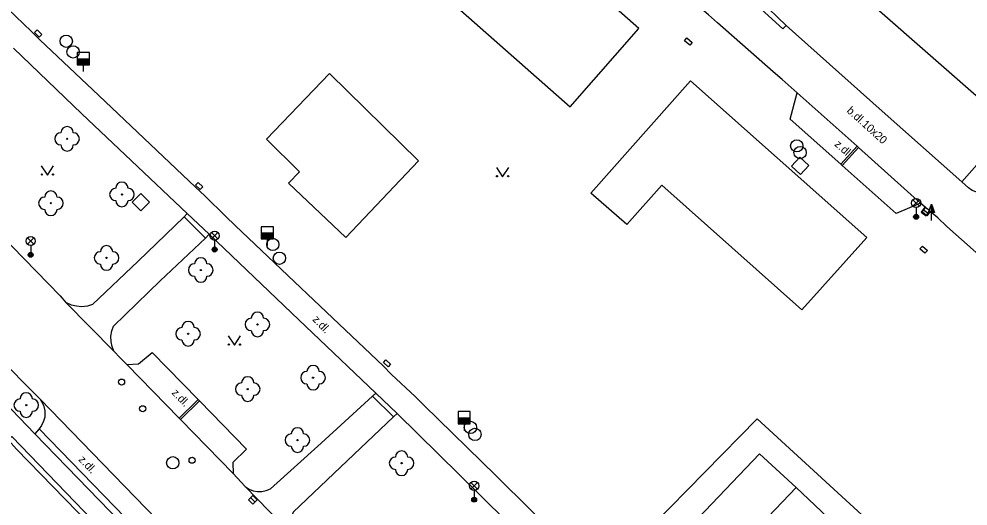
# Model space of a CAD drawing. Extents: x -598233 to -596890, y -1157848 to -1156431.
# Drawn here: x -597730.5 to -597653.4, y -1156649.1 to -1156609.5 of the extents above; entities that cross this region are included whole.
import ezdxf

# ---------------------------------------------------------------- set-up
doc = ezdxf.new("R2010")
doc.units = 0
for name, color, linetype in [('Level 10', 7, 'Continuous'), ('Level 11', 7, 'Continuous'), ('Level 22', 7, 'Continuous'), ('Level 24', 7, 'Continuous'), ('Level 25', 7, 'Continuous'), ('Level 26', 7, 'Continuous'), ('Level 27', 7, 'Continuous'), ('Level 28', 7, 'Continuous'), ('Level 33', 7, 'Continuous'), ('Level 36', 7, 'Continuous'), ('Level 40', 7, 'Continuous'), ('Level 5', 7, 'Continuous')]:
    doc.layers.add(name, color=color, linetype=linetype)

msp = doc.modelspace()

# ---------------------------------------------------------------- linework, layer by layer
at = {"layer": 'Level 10'}
for points in [[(-597667.31, -1156615.52), (-597668.53, -1156614.45), (-597669.26, -1156613.82), (-597673.79, -1156609.83), (-597674.53, -1156609.18), (-597675.79, -1156608.1), (-597677.15, -1156606.81), (-597678.21, -1156605.7), (-597679.46, -1156604.19), (-597681.1599, -1156601.56), (-597682.74, -1156599.21), (-597683.32, -1156598.38), (-597684.52, -1156596.8), (-597685.15, -1156596.12), (-597685.93, -1156595.35)], [(-597668.21, -1156610.05), (-597668.93, -1156609.37), (-597669.65, -1156608.6599), (-597674.9099, -1156603.29)], [(-597652.34, -1156623.67), (-597652.82, -1156623.58), (-597653.11, -1156623.45), (-597653.4, -1156623.24), (-597653.95, -1156622.75), (-597660.4099, -1156617.02), (-597668.21, -1156610.05)], [(-597657.3, -1156624.49), (-597659.29, -1156625.33), (-597663.66, -1156621.43), (-597663.77, -1156621.33), (-597667.89, -1156617.6599), (-597667.31, -1156615.52)], [(-597738.08, -1156620.82), (-597737.49, -1156621.38), (-597732.07, -1156627.02), (-597727.18, -1156632.03), (-597726.7199, -1156632.56)], [(-597656.89, -1156624.83), (-597657.3, -1156624.49)], [(-597647.38, -1156633.25), (-597649.9099, -1156631.02), (-597650.65, -1156630.39), (-597655.1599, -1156626.38), (-597655.89, -1156625.69), (-597656.52, -1156625.17), (-597656.78, -1156625.53), (-597657.17, -1156625.18), (-597656.89, -1156624.83)], [(-597726.7199, -1156632.56), (-597722.83, -1156636.51)], [(-597732.48, -1156636.7199), (-597728.82, -1156640.42)], [(-597722.83, -1156636.51), (-597722.31, -1156637.06), (-597721.77, -1156637.59)], [(-597721.77, -1156637.59), (-597720.83, -1156637.54), (-597719.71, -1156636.63), (-597715.97, -1156640.45), (-597715.87, -1156640.55), (-597712.04, -1156644.4699), (-597713.1599, -1156645.57), (-597713.12, -1156646.46)], [(-597728.82, -1156640.42), (-597728.54, -1156640.9), (-597728.42, -1156641.36), (-597728.43, -1156641.87), (-597728.53, -1156642.21), (-597728.69, -1156642.55), (-597728.9, -1156642.83)], [(-597728.9, -1156642.83), (-597719.29, -1156652.75)], [(-597713.12, -1156646.46), (-597712.1599, -1156647.52)], [(-597712.1599, -1156647.52), (-597708.25, -1156651.53)]]:
    msp.add_lwpolyline(points, dxfattribs=at)
at = {"layer": 'Level 11'}
for points in [[(-597655.17, -1156583.59), (-597636.78, -1156599.85), (-597651.71, -1156616.72), (-597670.21, -1156600.46), (-597655.17, -1156583.59)], [(-597624.42, -1156589.24), (-597653.95, -1156622.75)], [(-597689.57, -1156601.99), (-597695.14, -1156608.41), (-597685.75, -1156616.67), (-597680.19, -1156610.3), (-597689.57, -1156601.99)], [(-597674.9099, -1156603.29), (-597675.2199, -1156603.6), (-597669.95, -1156608.98), (-597668.48, -1156610.33), (-597668.21, -1156610.05)], [(-597731.4, -1156608.7199), (-597729.55, -1156610.51), (-597728.83, -1156611.21), (-597724.05, -1156615.73), (-597716.19, -1156623.18), (-597715.44, -1156623.88), (-597713.73, -1156625.58), (-597712.9699, -1156626.31), (-597707.1, -1156631.88), (-597700.94, -1156637.71), (-597700.26, -1156638.4099), (-597698.35, -1156640.21), (-597697.64, -1156640.9099), (-597691.76, -1156646.65), (-597683.31, -1156655.03), (-597683.13, -1156655.2), (-597682.4099, -1156655.89), (-597680.62, -1156657.6599), (-597679.92, -1156658.4), (-597674.25, -1156663.9699), (-597666.23, -1156671.86), (-597665.35, -1156672.73), (-597664.56, -1156673.49)], [(-597716.86, -1156625.34), (-597725.42, -1156617.2199), (-597730.98, -1156611.9)], [(-597703.98, -1156627.29), (-597698.07, -1156621.05), (-597705.31, -1156613.95), (-597710.43, -1156619.3), (-597707.74, -1156621.94), (-597708.63, -1156622.85), (-597703.98, -1156627.29)], [(-597675.99, -1156614.5466), (-597661.67, -1156627.2866), (-597666.93, -1156633.1466), (-597678.31, -1156623.0266), (-597681.15, -1156626.2166), (-597684.07, -1156623.6666), (-597675.99, -1156614.5466)], [(-597667.31, -1156615.52), (-597662.46, -1156619.86), (-597662.35, -1156619.96), (-597657.3, -1156624.49)], [(-597663.77, -1156621.33), (-597662.46, -1156619.86)], [(-597663.66, -1156621.43), (-597662.35, -1156619.96)], [(-597717.12, -1156625.59), (-597720.86, -1156629.19), (-597724.56, -1156632.73), (-597724.9699, -1156632.85), (-597725.46, -1156632.9), (-597725.85, -1156632.87), (-597726.26, -1156632.77), (-597726.7199, -1156632.56)], [(-597716.86, -1156625.34), (-597717.12, -1156625.59)], [(-597717.12, -1156625.59), (-597715.39, -1156627.34)], [(-597716.86, -1156625.34), (-597715.07, -1156627.01)], [(-597715.39, -1156627.34), (-597715.07, -1156627.01)], [(-597701.55, -1156639.92), (-597708.39, -1156633.39), (-597715.07, -1156627.01)], [(-597722.83, -1156636.51), (-597722.9699, -1156636.14), (-597723.05, -1156635.75), (-597723.06, -1156635.3), (-597722.99, -1156634.87), (-597722.85, -1156634.48), (-597719.06, -1156630.81), (-597715.39, -1156627.34)], [(-597729.24, -1156643.24), (-597735.53, -1156636.71)], [(-597713.12, -1156646.46), (-597717.42, -1156642.08), (-597717.53, -1156641.9699), (-597721.77, -1156637.59)], [(-597712.1599, -1156647.52), (-597711.83, -1156647.74), (-597711.5, -1156647.87), (-597711.1599, -1156647.93), (-597710.81, -1156647.93), (-597710.44, -1156647.85), (-597710.09, -1156647.7), (-597705.99, -1156644), (-597701.81, -1156640.18)], [(-597701.81, -1156640.18), (-597701.55, -1156639.92)], [(-597701.81, -1156640.18), (-597700.1, -1156641.85)], [(-597701.55, -1156639.92), (-597699.81, -1156641.58)], [(-597716.67, -1156652.92), (-597723.73, -1156645.68), (-597728.82, -1156640.42)], [(-597715.9704, -1156640.4504), (-597716.0802, -1156640.5578), (-597717.53, -1156641.9699)], [(-597717.42, -1156642.08), (-597715.87, -1156640.55)], [(-597699.81, -1156641.58), (-597700.1, -1156641.85)], [(-597683.84, -1156657.34), (-597693.1, -1156648.19), (-597699.81, -1156641.58)], [(-597700.1, -1156641.85), (-597704.4099, -1156645.94), (-597708.26, -1156649.59), (-597708.4, -1156650), (-597708.46, -1156650.53), (-597708.4099, -1156651.05), (-597708.25, -1156651.53)], [(-597660.09, -1156651.63), (-597670.58, -1156642.01), (-597683.31, -1156655.03)], [(-597728.9, -1156642.83), (-597729.24, -1156643.24)], [(-597729.24, -1156643.24), (-597719.67, -1156653.12)], [(-597731.4099, -1156643.71), (-597731.11, -1156643.44), (-597720.09, -1156654.89), (-597720.33, -1156655.12)], [(-597720.33, -1156655.12), (-597721.06, -1156654.43), (-597725.81, -1156649.54), (-597730.7199, -1156644.48), (-597731.4099, -1156643.71)], [(-597667.39, -1156647.59), (-597670.39, -1156644.85), (-597675.37, -1156650.08), (-597672.46, -1156652.91)]]:
    msp.add_lwpolyline(points, dxfattribs=at)
at = {"layer": 'Level 22'}
for centre in [(-597726.62, -1156619.26), (-597722.17, -1156623.78), (-597727.94, -1156624.49), (-597723.42, -1156628.94), (-597715.76, -1156629.92), (-597711.16, -1156634.34), (-597716.79, -1156635.1), (-597706.64, -1156638.67), (-597711.95, -1156639.6), (-597729.94, -1156640.9), (-597707.91, -1156643.74), (-597699.45, -1156645.62)]:
    msp.add_circle(centre, 0.05, dxfattribs=at)
for centre, start, end in [((-597726.62, -1156618.76), 0, 180), ((-597727.12, -1156619.26), 90, 270), ((-597726.12, -1156619.26), 270, 90), ((-597726.62, -1156619.76), 180, 0), ((-597722.67, -1156623.78), 90, 270), ((-597722.17, -1156623.28), 0, 180), ((-597721.67, -1156623.78), 270, 90), ((-597728.44, -1156624.49), 90, 270), ((-597727.94, -1156623.99), 0, 180), ((-597727.44, -1156624.49), 270, 90), ((-597722.17, -1156624.28), 180, 0), ((-597727.94, -1156624.99), 180, 0), ((-597723.42, -1156628.44), 0, 180), ((-597723.92, -1156628.94), 90, 270), ((-597722.92, -1156628.94), 270, 90), ((-597723.42, -1156629.44), 180, 0), ((-597716.26, -1156629.92), 90, 270), ((-597715.76, -1156629.42), 0, 180), ((-597715.26, -1156629.92), 270, 90), ((-597715.76, -1156630.42), 180, 0), ((-597711.16, -1156633.84), 0, 180), ((-597716.79, -1156634.6), 0, 180), ((-597711.66, -1156634.34), 90, 270), ((-597710.66, -1156634.34), 270, 90), ((-597717.29, -1156635.1), 90, 270), ((-597716.29, -1156635.1), 270, 90), ((-597711.16, -1156634.84), 180, 0), ((-597716.79, -1156635.6), 180, 0), ((-597706.64, -1156638.17), 0, 180), ((-597711.95, -1156639.1), 0, 180), ((-597707.14, -1156638.67), 90, 270), ((-597706.14, -1156638.67), 270, 90), ((-597712.45, -1156639.6), 90, 270), ((-597711.45, -1156639.6), 270, 90), ((-597706.64, -1156639.17), 180, 0), ((-597729.94, -1156640.4), 0, 180), ((-597711.95, -1156640.1), 180, 0), ((-597730.44, -1156640.9), 90, 270), ((-597729.44, -1156640.9), 270, 90), ((-597729.94, -1156641.4), 180, 0), ((-597708.41, -1156643.74), 90, 270), ((-597707.91, -1156643.24), 0, 180), ((-597707.41, -1156643.74), 270, 90), ((-597707.91, -1156644.24), 180, 0), ((-597699.45, -1156645.12), 0, 180), ((-597699.95, -1156645.62), 90, 270), ((-597698.95, -1156645.62), 270, 90), ((-597699.45, -1156646.12), 180, 0)]:
    msp.add_arc(centre, 0.5, start, end, dxfattribs=at)
at = {"layer": 'Level 24'}
for points in [[(-597728.88, -1156611), (-597729.26, -1156610.61), (-597729.05, -1156610.4), (-597728.67, -1156610.79), (-597728.88, -1156611)], [(-597675.86, -1156611.42), (-597676.05, -1156611.65), (-597676.48, -1156611.29), (-597676.29, -1156611.06), (-597675.86, -1156611.42)], [(-597715.81, -1156623.38), (-597716.18, -1156623.03), (-597715.98, -1156622.81), (-597715.61, -1156623.16), (-597715.81, -1156623.38)], [(-597657.35, -1156628.19), (-597657.15, -1156627.97), (-597656.74, -1156628.34), (-597656.94, -1156628.56), (-597657.35, -1156628.19)], [(-597700.53, -1156637.78), (-597700.92, -1156637.45), (-597700.74, -1156637.23), (-597700.35, -1156637.56), (-597700.53, -1156637.78)]]:
    msp.add_lwpolyline(points, dxfattribs=at)
at = {"layer": 'Level 25'}
for p, q in [((-597656.662, -1156625.248), (-597656.41, -1156624.574)), ((-597656.41, -1156625.248), (-597656.662, -1156625.248)), ((-597656.41, -1156625.9), (-597656.41, -1156625.25))]:
    msp.add_line(p, q, dxfattribs=at)
for points in [[(-597656.16, -1156625.25), (-597656.41, -1156625.25), (-597656.41, -1156624.574), (-597656.41, -1156624.574)], [(-597656.217, -1156625.21), (-597656.37, -1156625.21), (-597656.37, -1156624.797)], [(-597656.275, -1156625.17), (-597656.33, -1156625.17), (-597656.33, -1156625.021)]]:
    msp.add_lwpolyline(points, close=True, dxfattribs=at)
at = {"layer": 'Level 26'}
for points in [[(-597667.7863, -1156621.4947), (-597667.0453, -1156622.1663), (-597666.3737, -1156621.4253), (-597667.1147, -1156620.7537)], [(-597721.3471, -1156624.3956), (-597720.6444, -1156625.1071), (-597719.9329, -1156624.4044), (-597720.6356, -1156623.6929)]]:
    msp.add_lwpolyline(points, close=True, dxfattribs=at)
at = {"layer": 'Level 27'}
for p, q in [((-597657.0911, -1156625.0114), (-597656.6889, -1156625.3084)), ((-597711.7079, -1156648.4244), (-597711.3521, -1156648.7756))]:
    msp.add_line(p, q, dxfattribs=at)
for points in [[(-597657.2396, -1156625.2125), (-597656.8374, -1156625.5095), (-597656.5404, -1156625.1073), (-597656.9426, -1156624.8103)], [(-597711.8835, -1156648.6023), (-597711.5277, -1156648.9535), (-597711.1765, -1156648.5977), (-597711.5323, -1156648.2465)]]:
    msp.add_lwpolyline(points, close=True, dxfattribs=at)
for centre in [(-597726.69, -1156611.33), (-597726.13, -1156612.2), (-597667.35, -1156619.83), (-597667.08, -1156620.38), (-597709.9099, -1156627.84), (-597709.38, -1156628.96), (-597693.86, -1156642.71), (-597693.49, -1156643.28), (-597718.04, -1156645.59)]:
    msp.add_circle(centre, 0.5, dxfattribs=at)
at = {"layer": 'Level 28'}
for p, q in [((-597725.81, -1156612.75), (-597724.81, -1156612.75)), ((-597725.81, -1156612.8), (-597724.81, -1156612.8)), ((-597725.81, -1156612.85), (-597724.81, -1156612.85)), ((-597725.81, -1156612.9), (-597724.81, -1156612.9)), ((-597725.81, -1156612.95), (-597724.81, -1156612.95)), ((-597725.81, -1156613), (-597724.81, -1156613)), ((-597725.81, -1156613.05), (-597724.81, -1156613.05)), ((-597725.81, -1156613.1), (-597724.81, -1156613.1)), ((-597725.81, -1156613.15), (-597724.81, -1156613.15)), ((-597725.81, -1156613.2), (-597724.81, -1156613.2)), ((-597725.31, -1156613.25), (-597725.31, -1156613.78)), ((-597710.86, -1156626.9), (-597709.86, -1156626.9)), ((-597710.86, -1156626.95), (-597709.86, -1156626.95)), ((-597710.86, -1156627), (-597709.86, -1156627)), ((-597710.86, -1156627.05), (-597709.86, -1156627.05)), ((-597710.86, -1156627.1), (-597709.86, -1156627.1)), ((-597710.86, -1156627.15), (-597709.86, -1156627.15)), ((-597710.86, -1156627.2), (-597709.86, -1156627.2)), ((-597710.86, -1156627.25), (-597709.86, -1156627.25)), ((-597710.86, -1156627.3), (-597709.86, -1156627.3)), ((-597710.86, -1156627.35), (-597709.86, -1156627.35)), ((-597710.36, -1156627.4), (-597710.36, -1156627.93)), ((-597694.87, -1156641.93), (-597693.87, -1156641.93)), ((-597694.87, -1156641.98), (-597693.87, -1156641.98)), ((-597694.87, -1156642.03), (-597693.87, -1156642.03)), ((-597694.87, -1156642.08), (-597693.87, -1156642.08)), ((-597694.87, -1156642.13), (-597693.87, -1156642.13)), ((-597694.87, -1156642.18), (-597693.87, -1156642.18)), ((-597694.87, -1156642.23), (-597693.87, -1156642.23)), ((-597694.87, -1156642.28), (-597693.87, -1156642.28)), ((-597694.87, -1156642.33), (-597693.87, -1156642.33)), ((-597694.87, -1156642.38), (-597693.87, -1156642.38)), ((-597694.37, -1156642.43), (-597694.37, -1156642.96))]:
    msp.add_line(p, q, dxfattribs=at)
for points in [[(-597725.81, -1156613.25), (-597724.81, -1156613.25), (-597724.81, -1156612.25), (-597725.81, -1156612.25)], [(-597710.86, -1156627.4), (-597709.86, -1156627.4), (-597709.86, -1156626.4), (-597710.86, -1156626.4)], [(-597694.87, -1156642.43), (-597693.87, -1156642.43), (-597693.87, -1156641.43), (-597694.87, -1156641.43)]]:
    msp.add_lwpolyline(points, close=True, dxfattribs=at)
for centre in [(-597722.2, -1156639.03), (-597720.48, -1156641.2), (-597716.4699, -1156645.38)]:
    msp.add_circle(centre, 0.25, dxfattribs=at)
at = {"layer": 'Level 33'}
for p, q in [((-597657.9249, -1156624.74), (-597657.3949, -1156624.21)), ((-597657.9249, -1156624.21), (-597657.3949, -1156624.74)), ((-597657.6599, -1156624.85), (-597657.6599, -1156625.6)), ((-597714.905, -1156627.4), (-597714.375, -1156626.87)), ((-597714.905, -1156626.87), (-597714.375, -1156627.4)), ((-597729.845, -1156627.83), (-597729.315, -1156627.3)), ((-597729.845, -1156627.3), (-597729.315, -1156627.83)), ((-597729.58, -1156627.94), (-597729.58, -1156628.69)), ((-597714.64, -1156627.51), (-597714.64, -1156628.26)), ((-597693.825, -1156647.72), (-597693.295, -1156647.19)), ((-597693.825, -1156647.19), (-597693.295, -1156647.72)), ((-597693.56, -1156647.83), (-597693.56, -1156648.58))]:
    msp.add_line(p, q, dxfattribs=at)
for centre, radius in [((-597657.6599, -1156624.475), 0.375), ((-597657.6599, -1156625.6), 0.2), ((-597657.6599, -1156625.6), 0.1445), ((-597657.6599, -1156625.6), 0.0876), ((-597729.58, -1156627.565), 0.375), ((-597714.64, -1156627.135), 0.375), ((-597729.58, -1156628.69), 0.2), ((-597729.58, -1156628.69), 0.1445), ((-597729.58, -1156628.69), 0.0876), ((-597714.64, -1156628.26), 0.2), ((-597714.64, -1156628.26), 0.1445), ((-597714.64, -1156628.26), 0.0876), ((-597693.56, -1156647.455), 0.375), ((-597693.56, -1156648.58), 0.2), ((-597693.56, -1156648.58), 0.1445), ((-597693.56, -1156648.58), 0.0876)]:
    msp.add_circle(centre, radius, dxfattribs=at)
at = {"layer": 'Level 36'}
for points in [[(-597728.7199, -1156621.46), (-597728.2199, -1156622.21), (-597727.7199, -1156621.46)], [(-597691.75, -1156621.6), (-597691.25, -1156622.35), (-597690.75, -1156621.6)], [(-597713.53, -1156635.28), (-597713.03, -1156636.03), (-597712.53, -1156635.28)]]:
    msp.add_lwpolyline(points, dxfattribs=at)
for centre in [(-597728.6701, -1156622.1598), (-597727.7707, -1156622.1598), (-597691.7002, -1156622.2998), (-597690.8008, -1156622.2998), (-597713.4802, -1156635.9798), (-597712.5808, -1156635.9798)]:
    msp.add_circle(centre, 0.05, dxfattribs=at)
at = {"layer": 'Level 5'}
msp.add_lwpolyline([(-597677.18, -1156657.87), (-597672.46, -1156652.91), (-597667.39, -1156647.59), (-597660.26, -1156654.38), (-597670.03, -1156664.64), (-597677.18, -1156657.87)], dxfattribs=at)

# ---------------------------------------------------------------- texts
at = {"layer": 'Level 40'}
for s, rotation, p in [('b.dl.10x20', 318, (-597663.35, -1156617.05)), ('z.dl.', 317.975568, (-597664.34, -1156619.77)), ('z.dl.', 313.783103, (-597706.73, -1156633.98)), ('z.dl.', 313.783103, (-597718.17, -1156639.94)), ('z.dl.', 313.783103, (-597725.74, -1156645.37))]:
    msp.add_text(s, height=0.65, rotation=rotation, dxfattribs=at).set_placement(p)

doc.saveas('drawing.dxf')
